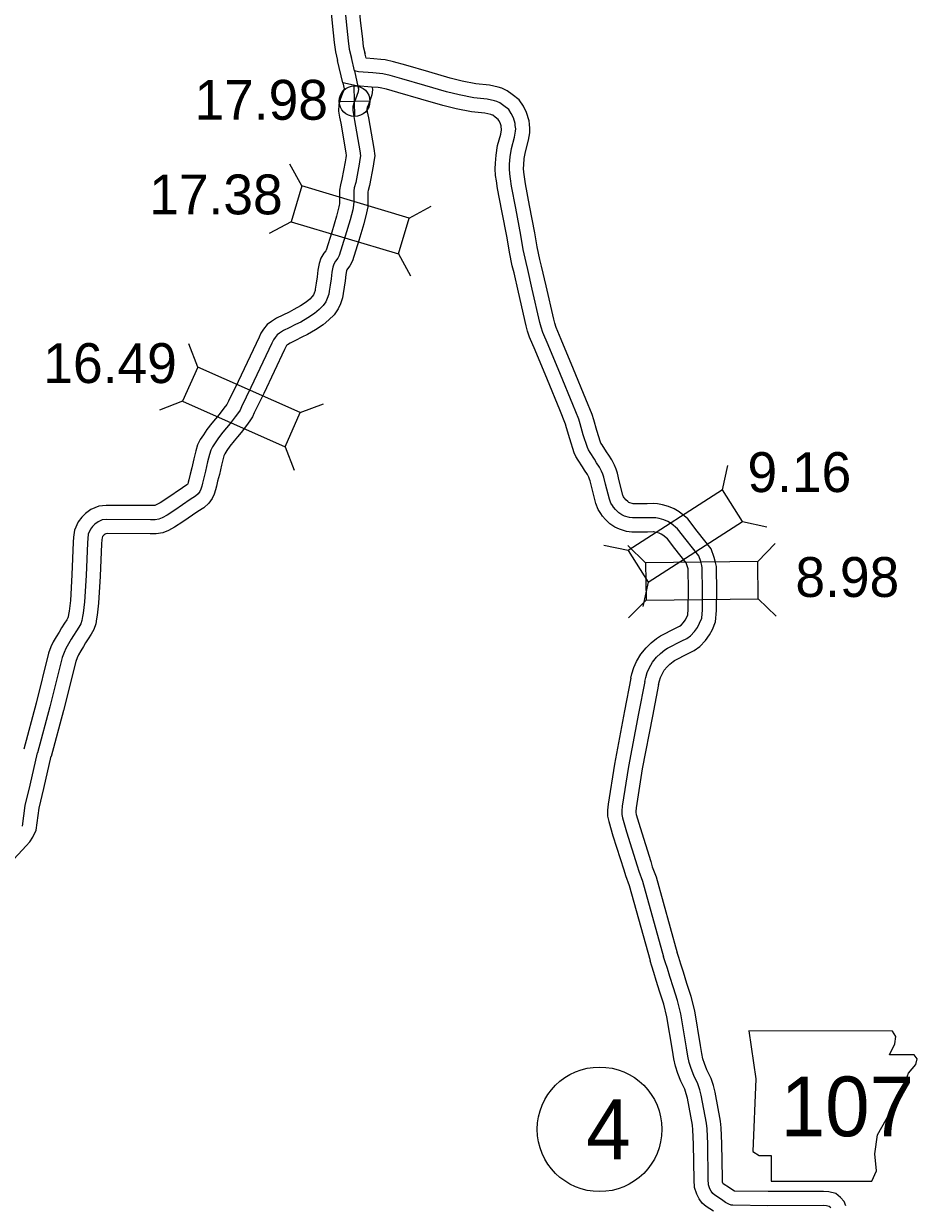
# Model space of a CAD drawing. Extents: x 31699 to 244310, y -8841 to 11474.
# Drawn here: x 105384 to 106015, y 3792 to 4628 of the extents above; entities that cross this region are included whole.
import ezdxf

# ---------------------------------------------------------------- set-up
doc = ezdxf.new("R2010")
doc.units = 0
for name, color, linetype in [('B_Logo', 7, 'Continuous'), ('G-ANNO-TEXT', 7, 'Continuous'), ('Level 21', 7, 'Continuous'), ('R_Border Notes', 7, 'Continuous'), ('R_XS_EARTHWORK_STAGE1', 7, 'Continuous'), ('R_XS_EARTHWORK_STAGE2', 7, 'Continuous'), ('S_WALL', 7, 'Continuous'), ('S_WALL_ANNOT', 7, 'Continuous')]:
    doc.layers.add(name, color=color, linetype=linetype)

msp = doc.modelspace()

# ---------------------------------------------------------------- linework, layer by layer
at = {"layer": 'B_Logo'}
for points in [[(105604.07, 4712.39), (105604.41, 4708.59), (105605.23, 4697.85), (105611.87, 4629.02), (105613.41, 4615.48), (105614.13, 4609.62), (105615.5, 4604.3), (105615.71, 4603.63)], [(105787.31, 4319.98), (105784.1, 4324.76), (105782.96, 4326.69), (105782.17, 4328.32), (105779.31, 4337.35), (105777.08, 4345.05), (105776.1, 4348.21), (105771.95, 4358.58), (105763.16, 4379.9), (105754.47, 4400.83), (105750.81, 4409.61), (105749.58, 4413.32), (105748.74, 4416.67), (105743.25, 4440.22), (105740.18, 4453.95), (105738.88, 4458.89), (105736.95, 4468.19), (105735.3, 4478.17), (105731.61, 4497.38), (105728.69, 4512.81), (105727.93, 4518.04), (105727.34, 4521.62), (105727.1, 4525.17), (105727.24, 4528.44), (105727.62, 4533.61), (105728.62, 4539.36), (105730.75, 4547.48), (105731.51, 4551.65), (105731.58, 4553.27), (105731.3, 4555.81), (105731.2, 4557.23), (105729.97, 4561.19), (105728.48, 4564.28), (105726.71, 4566.91), (105723.14, 4569.69), (105720.44, 4571.62), (105718.24, 4572.67), (105716.59, 4573.17), (105711.48, 4574.26), (105701.98, 4575.32), (105691.64, 4577.28), (105682.65, 4579.42), (105667.55, 4583.99), (105651.19, 4588.65), (105642.86, 4590.98), (105637.7, 4592.19), (105635.51, 4592.46), (105630.62, 4592.82), (105620.6, 4593.69), (105617.87, 4594.27), (105615.71, 4603.63)], [(105617.87, 4594.27), (105620.25, 4583.34), (105620.56, 4581.54), (105620.26, 4579.6), (105619.45, 4576.98), (105618.43, 4574.22), (105617.29, 4571.52), (105616.67, 4569.11), (105616.52, 4566.43), (105616.98, 4563.5), (105617.87, 4559.24), (105621.49, 4537.93), (105621.96, 4534.4), (105621.55, 4531.58), (105621.15, 4528.5), (105618.61, 4515.49), (105617.62, 4511.8), (105617.26, 4509.45), (105617.31, 4507.18), (105617.3, 4504.17), (105617.28, 4502.03), (105617.13, 4499.36), (105616.9, 4497.82), (105616.6, 4496.21), (105614.74, 4489.02), (105611.3, 4477.53), (105606.97, 4463.95), (105606.01, 4461.99), (105604.45, 4459.96), (105603.23, 4457.86), (105602.47, 4455.64), (105601.81, 4452.02), (105601.3, 4447.47), (105600.53, 4442.91), (105600.01, 4438.63), (105599.59, 4436.55), (105598.58, 4433.52), (105597.5, 4431.16), (105595.68, 4428.52), (105592.94, 4425.79), (105589.6, 4422.92), (105584.92, 4419.89), (105579.78, 4416.92), (105576.15, 4415.05), (105571.67, 4412.82), (105567.57, 4410.81), (105564.81, 4409.08), (105563.1, 4407.78), (105561.67, 4406.08), (105560.57, 4404.26), (105559.42, 4401.9), (105544.64, 4370.68), (105537.98, 4356.92), (105537.03, 4354.76), (105535.8, 4352.93), (105533.59, 4349.95), (105529.95, 4345.21), (105527.41, 4342.22), (105524.94, 4339.16), (105521.69, 4335.02), (105519.42, 4331.64), (105517.55, 4328.8), (105516.26, 4326.3), (105515.33, 4323.28), (105514.1, 4318.11), (105512.69, 4311.6), (105511.38, 4306.96), (105510.59, 4303.21), (105510.04, 4301.06), (105509.41, 4298.91), (105508.65, 4297.29), (105507.48, 4295.6), (105505.45, 4293.82), (105501.76, 4291.54), (105490.98, 4284.05), (105485.65, 4280.61), (105482.09, 4278.67), (105479.7, 4277.69), (105477.05, 4277.24), (105473.78, 4277.31), (105442.91, 4277.45), (105439.72, 4277.12), (105436.74, 4275.86), (105434.45, 4274.08), (105432.81, 4272.51), (105431.32, 4270.55), (105429.78, 4267.18), (105429.45, 4264.1), (105429.18, 4260.88), (105428.3, 4237.88), (105427.14, 4219.35), (105426.17, 4211.38), (105425.75, 4208.83), (105425.34, 4206.15), (105424.52, 4203.87), (105423.23, 4201.44), (105421.49, 4198.73), (105419.35, 4195.55), (105417.8, 4192.85), (105415.87, 4189.67), (105414.07, 4186.36)], [(105822.7, 4163.09), (105823.36, 4165.96), (105824.37, 4169.44), (105825.8, 4172.42), (105828.24, 4176.6), (105831.07, 4180.16), (105833.82, 4182.83), (105836.88, 4185.31), (105838.77, 4186.51), (105848.96, 4191.78), (105852.44, 4193.48), (105854.96, 4195.34), (105857.87, 4198.32), (105859.84, 4201.1), (105861.37, 4204.12), (105862.92, 4207.66), (105863.42, 4213.64), (105863.55, 4228.22), (105863.34, 4241.97), (105863.34, 4243.26), (105863.01, 4244.89), (105862.26, 4247.7), (105860.79, 4251.81), (105851.91, 4263.09), (105845.89, 4270.94), (105841.28, 4274.58), (105838.89, 4276.03), (105836.14, 4277.22), (105832.98, 4278.05), (105830.41, 4278.6), (105829, 4278.67), (105824.47, 4278.6), (105814.11, 4278.6), (105811.85, 4278.81), (105808.49, 4279.9), (105806.57, 4280.79), (105804.44, 4282.27), (105802.07, 4284.49), (105800.69, 4286.07), (105799.85, 4287.25), (105798.76, 4288.93), (105797.73, 4291.79), (105795.01, 4302.41), (105793.83, 4307.44), (105793.13, 4309.46), (105792.25, 4311.68), (105790.81, 4314.35), (105788.74, 4317.51), (105787.31, 4319.98)], [(105414.07, 4186.36), (105412.72, 4183.59), (105411.39, 4180.03), (105402.76, 4145.12), (105393.94, 4112.61)], [(105822.7, 4163.09), (105818.29, 4140.35), (105811.12, 4103.04), (105806.75, 4075.02), (105806.41, 4071.74), (105806.46, 4069.2), (105807.05, 4066.68), (105809.84, 4056.97), (105817.39, 4032.86), (105818.53, 4029.08), (105821.14, 4021.91), (105836.03, 3968.65)], [(105383.35, 4060.97), (105385.34, 4075.46), (105388.81, 4089.79), (105393.94, 4112.61)], [(105953.94, 3791.4), (105952.92, 3792.24), (105951.11, 3792.74), (105948.64, 3792.88), (105909.67, 3792.83), (105884.95, 3793.09), (105883.61, 3793.2), (105882, 3793.9), (105879.64, 3795.18), (105876.79, 3797.12), (105872.06, 3800.36), (105870.7, 3801.46), (105869.6, 3803.04), (105868.63, 3804.83), (105867.76, 3807.61), (105867.48, 3811.48), (105867.18, 3836.53), (105866.68, 3847.07), (105866.25, 3851.14), (105862.61, 3870.9), (105861.59, 3874.75), (105860.23, 3878.86), (105857.43, 3884.88), (105855.46, 3889.71), (105854.1, 3893.96), (105853.07, 3898.35), (105852.13, 3904.34), (105848.13, 3928.3), (105845.78, 3937.8), (105842.92, 3946.69), (105840.4, 3954.79), (105838.75, 3960.43), (105837.18, 3965.01), (105836.03, 3968.65)]]:
    msp.add_lwpolyline(points, dxfattribs=at)
at = {"layer": 'G-ANNO-TEXT'}
msp.add_lwpolyline([(105896.12, 3916.2), (105901.2, 3882.36), (105898.94, 3831.04), (105903.45, 3828.22), (105911.91, 3828.22), (105911.91, 3810.18), (105982.97, 3810.18), (105986.35, 3817.51), (105985.22, 3829.35), (105986.92, 3842.88), (105993.12, 3853.6), (105997.07, 3861.49), (106002.71, 3869.95), (106006.09, 3878.98), (106008.91, 3886.31), (106013.98, 3892.51), (106015.11, 3896.46), (106012.86, 3899.28), (105995.37, 3899.28), (105999.32, 3907.17), (105999.89, 3912.25), (105997.55, 3916.15)], close=True, dxfattribs=at)
at = {"layer": 'Level 21'}
for p, q in [((105618.08, 4562.04), (105617.58, 4583.74)), ((105606.98, 4572.64), (105628.68, 4573.14))]:
    msp.add_line(p, q, dxfattribs=at)
msp.add_circle((105617.83, 4572.89), 10.85, dxfattribs=at)
at = {"layer": 'R_Border Notes'}
msp.add_circle((105790.82, 3846.76), 44, dxfattribs=at)
at = {"layer": 'R_XS_EARTHWORK_STAGE1'}
for p, q in [((105580.58, 4513.01), (105572.22, 4528.5)), ((105656.46, 4490.32), (105671.95, 4498.68)), ((105573.02, 4487.72), (105557.53, 4479.36)), ((105648.9, 4465.03), (105657.25, 4449.54)), ((105507.14, 4385.04), (105500.81, 4401.47)), ((105496.43, 4360.91), (105480.01, 4354.58)), ((105579.54, 4352.92), (105595.96, 4359.25)), ((105568.83, 4328.79), (105575.16, 4312.37)), ((105877.5, 4298.29), (105881.24, 4315.49)), ((105891.79, 4276.08), (105908.99, 4272.35)), ((105810.9, 4255.44), (105793.7, 4259.17)), ((105823.27, 4246.9), (105810.67, 4259.19)), ((105902.46, 4247.89), (105914.75, 4260.48)), ((105825.18, 4233.23), (105821.45, 4216.03)), ((105823.6, 4220.51), (105811.31, 4207.91)), ((105902.79, 4221.49), (105915.39, 4209.2))]:
    msp.add_line(p, q, dxfattribs=at)
for points in [[(105573.02, 4487.72), (105648.9, 4465.03), (105656.46, 4490.32), (105580.58, 4513.01)], [(105496.43, 4360.91), (105568.83, 4328.79), (105579.54, 4352.92), (105507.14, 4385.04)], [(105877.5, 4298.29), (105810.9, 4255.44), (105825.18, 4233.23), (105891.79, 4276.08)], [(105823.6, 4220.51), (105902.79, 4221.49), (105902.46, 4247.89), (105823.27, 4246.9)]]:
    msp.add_lwpolyline(points, close=True, dxfattribs=at)
at = {"layer": 'R_XS_EARTHWORK_STAGE2'}
for points in [[(105594.11, 4711.49), (105594.45, 4707.76), (105595.27, 4696.99), (105601.93, 4627.97), (105603.48, 4614.31), (105604.28, 4607.75), (105605.88, 4601.54), (105605.96, 4601.29)], [(105614.08, 4712.78), (105614.38, 4709.42), (105615.19, 4698.71), (105621.82, 4630.06), (105623.34, 4616.65), (105623.97, 4611.48), (105625.12, 4607.05), (105625.25, 4606.63)], [(105795.79, 4325.28), (105792.56, 4330.09), (105791.78, 4331.42), (105791.48, 4332.03), (105788.88, 4340.25), (105786.66, 4347.93), (105785.52, 4351.57), (105781.21, 4362.34), (105772.4, 4383.72), (105763.7, 4404.67), (105760.18, 4413.12), (105759.18, 4416.12), (105758.46, 4419.02), (105753, 4442.45), (105749.9, 4456.31), (105748.62, 4461.17), (105746.79, 4470.02), (105745.14, 4479.93), (105741.44, 4499.26), (105738.55, 4514.46), (105737.81, 4519.57), (105737.29, 4522.77), (105737.12, 4525.3), (105737.22, 4527.86), (105737.55, 4532.38), (105738.4, 4537.22), (105740.52, 4545.31), (105741.47, 4550.53), (105741.6, 4553.59), (105741.26, 4556.72), (105741.09, 4559.09), (105739.3, 4564.88), (105737.17, 4569.27), (105734.12, 4573.81), (105729.11, 4577.71), (105725.53, 4580.26), (105721.88, 4582.01), (105719.09, 4582.86), (105713.07, 4584.14), (105703.46, 4585.21), (105693.73, 4587.06), (105685.26, 4589.07), (105670.37, 4593.59), (105653.91, 4598.27), (105645.34, 4600.67), (105639.46, 4602.05), (105636.48, 4602.41), (105631.42, 4602.78), (105626.06, 4603.25), (105625.12, 4607.05)], [(105778.82, 4314.68), (105775.63, 4319.44), (105774.14, 4321.96), (105772.86, 4324.61), (105769.73, 4334.45), (105767.51, 4342.17), (105766.67, 4344.86), (105762.68, 4354.81), (105753.92, 4376.08), (105745.23, 4396.99), (105741.44, 4406.11), (105739.97, 4410.52), (105739.02, 4414.33), (105733.51, 4437.99), (105730.46, 4451.58), (105729.14, 4456.61), (105727.12, 4466.35), (105725.46, 4476.41), (105721.79, 4495.51), (105718.82, 4511.16), (105718.04, 4516.52), (105717.4, 4520.47), (105717.09, 4525.04), (105717.25, 4529.02), (105717.68, 4534.83), (105718.84, 4541.49), (105720.98, 4549.65), (105721.55, 4552.76), (105721.56, 4552.94), (105721.34, 4554.91), (105721.31, 4555.36), (105720.64, 4557.51), (105719.78, 4559.29), (105719.3, 4560.01), (105717.16, 4561.67), (105715.34, 4562.97), (105714.6, 4563.32), (105714.08, 4563.48), (105709.88, 4564.38), (105700.49, 4565.42), (105689.55, 4567.5), (105680.04, 4569.76), (105664.73, 4574.4), (105648.48, 4579.03), (105640.37, 4581.29), (105635.95, 4582.33), (105634.53, 4582.5), (105629.82, 4582.85), (105619.13, 4583.78), (105609.57, 4585.8), (105605.88, 4601.54)], [(105609.57, 4585.8), (105610.39, 4581.69), (105610.41, 4581.59), (105609.97, 4580.18), (105609.13, 4577.9), (105607.79, 4574.74), (105606.74, 4570.63), (105606.48, 4565.93), (105607.14, 4561.71), (105608.04, 4557.38), (105611.61, 4536.43), (105611.87, 4534.46), (105611.65, 4532.96), (105611.28, 4530.11), (105608.86, 4517.75), (105607.81, 4513.84), (105607.25, 4510.1), (105607.31, 4507.09), (105607.3, 4504.24), (105607.28, 4502.36), (105607.17, 4500.39), (105607.04, 4499.49), (105606.83, 4498.38), (105605.1, 4491.71), (105601.75, 4480.48), (105597.67, 4467.69), (105597.47, 4467.29), (105596.14, 4465.55), (105594.09, 4462.04), (105592.77, 4458.17), (105591.91, 4453.48), (105591.4, 4448.86), (105590.63, 4444.35), (105590.13, 4440.22), (105589.91, 4439.13), (105589.27, 4437.2), (105588.77, 4436.12), (105587.97, 4434.95), (105586.15, 4433.15), (105583.59, 4430.95), (105579.7, 4428.42), (105574.98, 4425.7), (105571.64, 4423.97), (105567.24, 4421.79), (105562.71, 4419.56), (105559.12, 4417.32), (105556.16, 4415.07), (105553.51, 4411.92), (105551.77, 4409.04), (105550.4, 4406.23), (105535.62, 4374.99), (105528.91, 4361.13), (105528.24, 4359.62), (105527.63, 4358.7), (105525.6, 4355.97), (105522.17, 4351.49), (105519.72, 4348.6), (105517.12, 4345.4), (105513.59, 4340.9), (105511.1, 4337.18), (105508.9, 4333.85), (105506.97, 4330.1), (105505.67, 4325.92), (105504.34, 4320.32), (105502.98, 4314.01), (105501.67, 4309.35), (105500.86, 4305.49), (105500.39, 4303.7), (105500.03, 4302.47), (105499.95, 4302.3), (105499.95, 4302.3), (105499.49, 4301.89), (105496.28, 4299.91), (105485.41, 4292.36), (105480.54, 4289.21), (105477.78, 4287.71), (105476.93, 4287.36), (105476.31, 4287.26), (105473.91, 4287.31), (105442.42, 4287.45), (105437.2, 4286.92), (105431.64, 4284.56), (105427.9, 4281.66), (105425.32, 4279.19), (105422.68, 4275.71), (105420.02, 4269.86), (105419.49, 4265.06), (105419.19, 4261.49), (105418.31, 4238.38), (105417.18, 4220.27), (105416.26, 4212.79), (105415.87, 4210.4), (105415.6, 4208.63), (105415.34, 4207.91), (105414.59, 4206.49), (105413.13, 4204.23), (105410.85, 4200.82), (105409.19, 4197.93), (105407.2, 4194.66), (105405.17, 4190.94)], [(105630.33, 4582.81), (105630.57, 4580.86), (105630.03, 4577.35), (105628.92, 4573.77), (105627.74, 4570.54), (105626.79, 4568.31), (105626.6, 4567.58), (105626.57, 4566.94), (105626.82, 4565.29), (105627.7, 4561.1), (105631.38, 4539.43), (105632.06, 4534.33), (105631.46, 4530.21), (105631.02, 4526.89), (105628.36, 4513.23), (105627.42, 4509.75), (105627.28, 4508.8), (105627.31, 4507.27), (105627.3, 4504.11), (105627.28, 4501.7), (105627.09, 4498.33), (105626.76, 4496.14), (105626.36, 4494.03), (105624.37, 4486.34), (105620.86, 4474.58), (105616.28, 4460.21), (105614.55, 4456.7), (105612.77, 4454.37), (105612.37, 4453.69), (105612.18, 4453.12), (105611.71, 4450.57), (105611.21, 4446.07), (105610.43, 4441.48), (105609.89, 4437.03), (105609.27, 4433.96), (105607.9, 4429.84), (105606.22, 4426.2), (105603.4, 4422.08), (105599.73, 4418.44), (105595.6, 4414.9), (105590.15, 4411.36), (105584.58, 4408.15), (105580.67, 4406.12), (105576.09, 4403.86), (105572.44, 4402.06), (105570.5, 4400.85), (105570.04, 4400.5), (105569.83, 4400.25), (105569.37, 4399.48), (105568.43, 4397.56), (105553.66, 4366.36), (105547.06, 4352.71), (105545.81, 4349.91), (105543.97, 4347.17), (105541.58, 4343.94), (105537.74, 4338.92), (105535.11, 4335.83), (105532.76, 4332.93), (105529.79, 4329.15), (105527.75, 4326.1), (105526.19, 4323.74), (105525.56, 4322.5), (105524.98, 4320.63), (105523.85, 4315.9), (105522.4, 4309.19), (105521.1, 4304.57), (105520.33, 4300.92), (105519.68, 4298.41), (105518.79, 4295.35), (105517.34, 4292.28), (105515, 4288.89), (105511.41, 4285.75), (105507.24, 4283.18), (105496.54, 4275.74), (105490.76, 4272.01), (105486.39, 4269.63), (105482.48, 4268.02), (105477.78, 4267.22), (105473.65, 4267.31), (105443.4, 4267.45), (105442.23, 4267.33), (105441.84, 4267.16), (105440.99, 4266.5), (105440.3, 4265.84), (105439.96, 4265.39), (105439.55, 4264.49), (105439.4, 4263.13), (105439.16, 4260.28), (105438.29, 4237.38), (105437.1, 4218.43), (105436.07, 4209.97), (105435.63, 4207.27), (105435.07, 4203.68), (105433.69, 4199.82), (105431.87, 4196.38), (105429.84, 4193.23), (105427.85, 4190.27), (105426.42, 4187.76), (105424.53, 4184.67), (105422.96, 4181.78)], [(105832.45, 4160.85), (105833.04, 4163.45), (105833.74, 4165.86), (105834.64, 4167.73), (105836.51, 4170.94), (105838.5, 4173.44), (105840.46, 4175.35), (105842.71, 4177.17), (105843.75, 4177.83), (105853.45, 4182.84), (105857.65, 4184.89), (105861.55, 4187.77), (105865.57, 4191.9), (105868.43, 4195.93), (105870.42, 4199.85), (105872.75, 4205.17), (105873.42, 4213.18), (105873.55, 4228.26), (105873.34, 4242.05), (105873.34, 4244.28), (105872.74, 4247.18), (105871.81, 4250.67), (105869.66, 4256.71), (105859.81, 4269.22), (105853.07, 4278.02), (105846.99, 4282.81), (105843.49, 4284.93), (105839.42, 4286.7), (105835.3, 4287.79), (105831.71, 4288.54), (105829.18, 4288.67), (105824.39, 4288.6), (105814.58, 4288.6), (105813.88, 4288.66), (105812.14, 4289.23), (105811.56, 4289.49), (105810.75, 4290.06), (105809.27, 4291.45), (105808.55, 4292.27), (105808.13, 4292.86), (105807.78, 4293.41), (105807.29, 4294.74), (105804.72, 4304.79), (105803.45, 4310.21), (105802.51, 4312.94), (105801.32, 4315.92), (105799.41, 4319.47), (105797.25, 4322.77), (105795.79, 4325.28)], [(105812.95, 4165.33), (105813.67, 4168.47), (105814.99, 4173.02), (105816.96, 4177.12), (105819.96, 4182.26), (105823.64, 4186.89), (105827.17, 4190.32), (105831.04, 4193.45), (105833.8, 4195.2), (105844.47, 4200.71), (105847.24, 4202.06), (105848.37, 4202.9), (105850.16, 4204.74), (105851.26, 4206.28), (105852.32, 4208.39), (105853.1, 4210.16), (105853.43, 4214.1), (105853.55, 4228.19), (105853.34, 4241.9), (105853.34, 4242.25), (105853.27, 4242.59), (105852.7, 4244.73), (105851.92, 4246.91), (105844.02, 4256.95), (105838.72, 4263.87), (105835.57, 4266.34), (105834.29, 4267.12), (105832.85, 4267.75), (105830.67, 4268.32), (105829.12, 4268.65), (105828.82, 4268.67), (105824.55, 4268.6), (105813.64, 4268.6), (105809.82, 4268.96), (105804.85, 4270.57), (105801.57, 4272.08), (105798.13, 4274.48), (105794.87, 4277.53), (105792.83, 4279.87), (105791.57, 4281.64), (105789.75, 4284.45), (105788.16, 4288.84), (105785.3, 4300.02), (105784.2, 4304.67), (105783.75, 4305.99), (105783.17, 4307.45), (105782.21, 4309.23), (105780.23, 4312.25), (105778.82, 4314.68)], [(105405.17, 4190.94), (105403.52, 4187.53), (105401.82, 4182.98), (105393.08, 4147.62), (105384.29, 4115.22)], [(105422.96, 4181.78), (105421.93, 4179.65), (105420.96, 4177.07), (105412.44, 4142.61), (105403.59, 4109.99)], [(105812.95, 4165.33), (105808.47, 4142.24), (105801.27, 4104.75), (105796.83, 4076.3), (105796.4, 4072.15), (105796.49, 4067.97), (105797.37, 4064.17), (105800.27, 4054.1), (105807.83, 4029.93), (105809.04, 4025.92), (105811.62, 4018.85), (105826.4, 3965.96)], [(105832.45, 4160.85), (105828.11, 4138.46), (105820.97, 4101.32), (105816.67, 4073.74), (105816.42, 4071.33), (105816.44, 4070.44), (105816.73, 4069.19), (105819.42, 4059.85), (105826.95, 4035.8), (105828.03, 4032.24), (105830.67, 4024.97), (105845.66, 3971.35)], [(105374.4, 4034.46), (105385.89, 4047.01), (105388.47, 4049.73), (105390.69, 4053), (105393.05, 4058.14), (105395.18, 4073.6), (105398.55, 4087.51), (105403.7, 4110.41)], [(105964.62, 3792.66), (105963.46, 3795.75), (105960.9, 3798.62), (105957.64, 3801.32), (105952.74, 3802.66), (105948.93, 3802.89), (105909.71, 3802.83), (105886.04, 3803.08), (105884.86, 3803.72), (105882.44, 3805.38), (105878.1, 3808.34), (105877.88, 3808.74), (105877.65, 3809.48), (105877.47, 3811.91), (105877.18, 3836.82), (105876.65, 3847.83), (105876.16, 3852.56), (105872.38, 3873.09), (105871.18, 3877.6), (105869.55, 3882.55), (105866.6, 3888.88), (105864.86, 3893.14), (105863.74, 3896.64), (105862.89, 3900.26), (105862, 3905.93), (105857.93, 3930.33), (105855.41, 3940.54), (105852.45, 3949.71), (105849.98, 3957.68), (105848.28, 3963.46), (105846.68, 3968.13), (105845.57, 3971.66)], [(105871.15, 3788.86), (105866.07, 3792.34), (105863.3, 3794.6), (105861.08, 3797.77), (105859.37, 3800.91), (105857.88, 3805.74), (105857.48, 3811.05), (105857.18, 3836.23), (105856.7, 3846.31), (105856.35, 3849.71), (105852.85, 3868.71), (105852, 3871.9), (105850.92, 3875.17), (105848.27, 3880.88), (105846.05, 3886.29), (105844.45, 3891.29), (105843.24, 3896.43), (105842.26, 3902.74), (105838.33, 3926.28), (105836.16, 3935.07), (105833.38, 3943.68), (105830.83, 3951.89), (105829.21, 3957.4), (105827.68, 3961.88), (105826.49, 3965.65)]]:
    msp.add_lwpolyline(points, dxfattribs=at)

# ---------------------------------------------------------------- texts
at = {"layer": 'G-ANNO-TEXT'}
msp.add_text('107', height=42.24, dxfattribs=at).set_placement((105918.61, 3841.82))
at = {"layer": 'R_Border Notes'}
msp.add_text('4', height=42.24, dxfattribs=at).set_placement((105781.37, 3825.65))
at = {"layer": 'S_WALL'}
for s, p in [('17.38', (105472.84, 4492.94)), ('16.49', (105398.12, 4373.82)), ('9.16', (105895.2, 4296.82)), ('8.98', (105929.05, 4222.74))]:
    msp.add_text(s, height=28.16, dxfattribs=at).set_placement(p)
at = {"layer": 'S_WALL_ANNOT'}
msp.add_text('17.98', height=28.16, dxfattribs=at).set_placement((105504.8, 4559.77))

doc.saveas('drawing.dxf')
